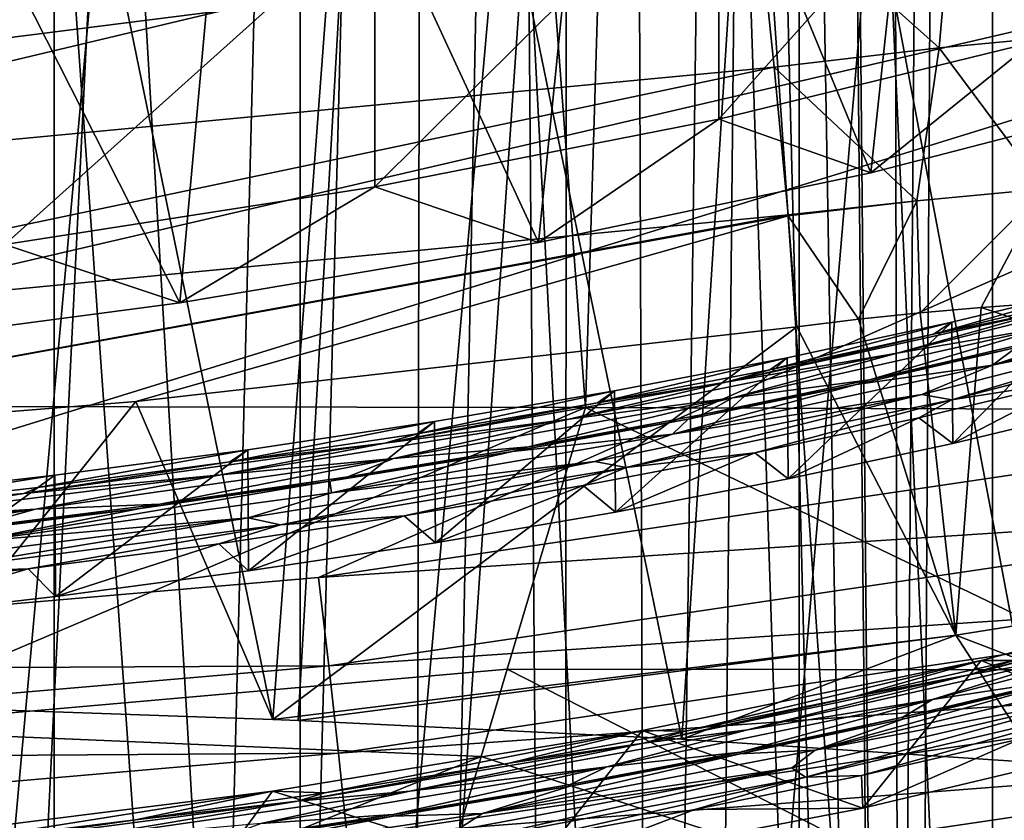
# Model space of a CAD drawing. Header units: metres. Extents: x -24 to 24, y -69 to 184.
# Tile 564 of 656: x 5.3 to 8.07, y 124.12 to 126.38. Entities that reach past the tile are written whole.
import ezdxf

# ---------------------------------------------------------------- set-up
doc = ezdxf.new("R2010")
doc.units = ezdxf.units.M
for name, color, linetype in [('1052', 7, 'CONTINUOUS'), ('1103', 7, 'CONTINUOUS'), ('1252', 7, 'CONTINUOUS'), ('1525', 7, 'CONTINUOUS'), ('1772', 7, 'CONTINUOUS'), ('1880', 7, 'CONTINUOUS'), ('2529', 7, 'CONTINUOUS'), ('3485', 7, 'CONTINUOUS'), ('367', 7, 'CONTINUOUS'), ('369', 7, 'CONTINUOUS'), ('371', 7, 'CONTINUOUS'), ('373', 7, 'CONTINUOUS'), ('383', 7, 'CONTINUOUS'), ('384', 7, 'CONTINUOUS'), ('3965', 2, 'CONTINUOUS'), ('3966', 2, 'CONTINUOUS'), ('3979', 7, 'CONTINUOUS'), ('405', 7, 'CONTINUOUS'), ('406', 7, 'CONTINUOUS'), ('421', 2, 'CONTINUOUS'), ('422', 2, 'CONTINUOUS'), ('434', 7, 'CONTINUOUS'), ('473', 7, 'CONTINUOUS'), ('487', 7, 'CONTINUOUS'), ('554', 2, 'CONTINUOUS'), ('563', 2, 'CONTINUOUS')]:
    doc.layers.add(name, color=color, linetype=linetype)

msp = doc.modelspace()

# ---------------------------------------------------------------- linework, layer by layer
at = {"layer": '1052'}
for points in [[(7.266939, 126.869295, 213.231569), (8.149362, 127.085638, 214.038973), (7.26694, 126.096554, 213.438626)], [(7.26694, 126.096554, 213.438626), (8.149362, 127.085638, 214.038973), (8.149369, 126.312899, 214.246035)], [(6.299234, 125.90616, 212.728066), (7.266939, 126.869295, 213.231569), (7.26694, 126.096554, 213.438626)], [(6.299244, 126.678903, 212.521017), (7.266939, 126.869295, 213.231569), (6.299234, 125.90616, 212.728066)], [(5.257824, 126.516729, 211.915777), (6.299244, 126.678903, 212.521017), (5.25783, 125.743989, 212.122836)], [(5.25783, 125.743989, 212.122836), (6.299244, 126.678903, 212.521017), (6.299234, 125.90616, 212.728066)]]:
    msp.add_3dface(points, dxfattribs=at)
at = {"layer": '1103'}
for points in [[(7.26694, 126.096554, 213.438626), (8.149369, 126.312899, 214.246035), (7.695002, 125.945543, 213.488489)], [(7.695002, 125.945543, 213.488489), (8.149369, 126.312899, 214.246035), (8.546165, 126.16584, 214.31065)], [(6.299234, 125.90616, 212.728066), (7.26694, 126.096554, 213.438626), (6.75953, 125.74948, 212.756771)], [(6.75953, 125.74948, 212.756771), (7.26694, 126.096554, 213.438626), (7.695002, 125.945543, 213.488489)], [(5.25783, 125.743989, 212.122836), (6.299234, 125.90616, 212.728066), (5.75, 125.579799, 212.123514)], [(5.75, 125.579799, 212.123514), (6.299234, 125.90616, 212.728066), (6.75953, 125.74948, 212.756771)], [(4.677471, 125.438359, 211.595654), (5.25783, 125.743989, 212.122836), (5.75, 125.579799, 212.123514)]]:
    msp.add_3dface(points, dxfattribs=at)
at = {"layer": '1252'}
for points in [[(8.268644, 125.360831, 214.374062), (7.926107, 125.184002, 213.913978), (7.830193, 125.25599, 213.948915)], [(8.366801, 125.290069, 214.343794), (7.926107, 125.184002, 213.913978), (8.268644, 125.360831, 214.374062)], [(7.830193, 125.25599, 213.948915), (7.462113, 125.084179, 213.508008), (7.368963, 125.157422, 213.547745)], [(7.926107, 125.184002, 213.913978), (7.462113, 125.084179, 213.508008), (7.830193, 125.25599, 213.948915)], [(7.368963, 125.157422, 213.547745), (6.976066, 124.990867, 213.126968), (6.885731, 125.065346, 213.171144)], [(7.462113, 125.084179, 213.508008), (6.976066, 124.990867, 213.126968), (7.368963, 125.157422, 213.547745)], [(6.885731, 125.065346, 213.171144), (6.469414, 124.904344, 212.772006), (6.38139, 124.979875, 212.820039)], [(6.976066, 124.990867, 213.126968), (6.469414, 124.904344, 212.772006), (6.885731, 125.065346, 213.171144)], [(6.38139, 124.979875, 212.820039), (5.943833, 124.824887, 212.444282), (5.859691, 124.901622, 212.49697)], [(6.469414, 124.904344, 212.772006), (5.943833, 124.824887, 212.444282), (6.38139, 124.979875, 212.820039)], [(5.859691, 124.901622, 212.49697), (5.400585, 124.752809, 212.14455), (5.323009, 124.831094, 212.202802)], [(5.943833, 124.824887, 212.444282), (5.400585, 124.752809, 212.14455), (5.859691, 124.901622, 212.49697)], [(5.323009, 124.831094, 212.202802), (4.841369, 124.68866, 211.873678), (4.767306, 124.767933, 211.935548)], [(5.400585, 124.752809, 212.14455), (4.841369, 124.68866, 211.873678), (5.323009, 124.831094, 212.202802)], [(8.116537, 124.352368, 214.481402), (7.673042, 124.15741, 213.9472), (7.66933, 124.249577, 214.064114)], [(8.523763, 124.360098, 214.768814), (7.673042, 124.15741, 213.9472), (8.116537, 124.352368, 214.481402)], [(7.66933, 124.249577, 214.064114), (7.673042, 124.15741, 213.9472), (7.199764, 124.153204, 213.67121)], [(7.199764, 124.153204, 213.67121), (6.739153, 123.978367, 213.216048), (6.708742, 124.063432, 213.303421)], [(7.673042, 124.15741, 213.9472), (6.739153, 123.978367, 213.216048), (7.199764, 124.153204, 213.67121)]]:
    msp.add_3dface(points, dxfattribs=at)
at = {"layer": '1525'}
for points in [[(8.10431, 125.454027, 214.270885), (7.654748, 125.349937, 213.847991), (7.691688, 125.362882, 213.879725)], [(8.136947, 125.46689, 214.302167), (8.10431, 125.454027, 214.270885), (7.691688, 125.362882, 213.879725)], [(7.691688, 125.362882, 213.879725), (7.654748, 125.349937, 213.847991), (7.222504, 125.265085, 213.481006)], [(7.654748, 125.349937, 213.847991), (7.181121, 125.252153, 213.449195), (7.222504, 125.265085, 213.481006)], [(7.181121, 125.252153, 213.449195), (6.686172, 125.161209, 213.076825), (6.731906, 125.174, 213.10819)], [(7.222504, 125.265085, 213.481006), (7.181121, 125.252153, 213.449195), (6.731906, 125.174, 213.10819)], [(6.731906, 125.174, 213.10819), (6.686172, 125.161209, 213.076825), (6.222803, 125.09011, 212.763207)], [(6.686172, 125.161209, 213.076825), (6.172523, 125.077541, 212.73256), (6.222803, 125.09011, 212.763207)], [(6.222803, 125.09011, 212.763207), (6.172523, 125.077541, 212.73256), (5.69364, 125.013266, 212.44491)], [(6.172523, 125.077541, 212.73256), (5.638541, 125.001004, 212.415253), (5.69364, 125.013266, 212.44491)], [(5.638541, 125.001004, 212.415253), (5.087597, 124.932262, 212.12702), (5.147128, 124.944044, 212.155064)], [(5.69364, 125.013266, 212.44491), (5.638541, 125.001004, 212.415253), (5.147128, 124.944044, 212.155064)]]:
    msp.add_3dface(points, dxfattribs=at)
at = {"layer": '1772'}
for points in [[(7.871984, 125.49119, 213.926995), (8.363898, 125.631011, 214.249252), (8.310562, 125.597172, 214.356744)], [(7.92309, 125.524997, 213.819639), (8.363898, 125.631011, 214.249252), (7.871984, 125.49119, 213.926995)], [(7.410476, 125.391569, 213.521574), (7.92309, 125.524997, 213.819639), (7.871984, 125.49119, 213.926995)], [(7.45929, 125.425287, 213.414117), (7.92309, 125.524997, 213.819639), (7.410476, 125.391569, 213.521574)], [(6.925856, 125.298284, 213.140372), (7.45929, 125.425287, 213.414117), (7.410476, 125.391569, 213.521574)], [(6.973442, 125.332072, 213.03347), (7.45929, 125.425287, 213.414117), (6.925856, 125.298284, 213.140372)], [(6.417942, 125.211414, 212.783694), (6.973442, 125.332072, 213.03347), (6.925856, 125.298284, 213.140372)], [(6.466734, 125.245595, 212.678681), (6.973442, 125.332072, 213.03347), (6.417942, 125.211414, 212.783694)], [(5.891115, 125.13177, 212.454865), (6.466734, 125.245595, 212.678681), (6.417942, 125.211414, 212.783694)], [(5.941193, 125.166194, 212.35118), (6.466734, 125.245595, 212.678681), (5.891115, 125.13177, 212.454865)], [(5.350072, 125.06005, 212.156354), (5.941193, 125.166194, 212.35118), (5.891115, 125.13177, 212.454865)], [(5.398406, 125.094221, 212.051869), (5.941193, 125.166194, 212.35118), (5.350072, 125.06005, 212.156354)], [(4.790362, 124.995996, 211.885515), (5.398406, 125.094221, 212.051869), (5.350072, 125.06005, 212.156354)], [(4.839274, 125.030119, 211.781178), (5.398406, 125.094221, 212.051869), (4.790362, 124.995996, 211.885515)], [(8.005892, 124.573266, 214.156957), (8.863854, 124.796315, 215.058797), (8.09657, 124.573215, 214.40131)], [(7.051152, 124.375516, 213.351675), (8.005892, 124.573266, 214.156957), (7.173877, 124.373918, 213.59026)], [(7.173877, 124.373918, 213.59026), (8.005892, 124.573266, 214.156957), (7.646749, 124.470404, 213.983695)], [(7.646749, 124.470404, 213.983695), (8.005892, 124.573266, 214.156957), (8.09657, 124.573215, 214.40131)], [(6.011203, 124.205453, 212.652696), (7.051152, 124.375516, 213.351675), (6.158706, 124.200208, 212.877048)], [(6.158706, 124.200208, 212.877048), (7.051152, 124.375516, 213.351675), (6.677267, 124.283702, 213.220766)], [(6.677267, 124.283702, 213.220766), (7.051152, 124.375516, 213.351675), (7.173877, 124.373918, 213.59026)], [(4.898601, 124.065705, 212.068296), (6.011203, 124.205453, 212.652696), (5.074133, 124.056477, 212.27832)], [(5.074133, 124.056477, 212.27832), (6.011203, 124.205453, 212.652696), (5.624901, 124.124478, 212.563382)], [(5.624901, 124.124478, 212.563382), (6.011203, 124.205453, 212.652696), (6.158706, 124.200208, 212.877048)]]:
    msp.add_3dface(points, dxfattribs=at)
at = {"layer": '1880'}
for points in [[(7.769762, 125.438073, 213.909899), (8.619277, 125.651225, 214.773588), (8.19593, 125.512479, 214.346887)], [(7.769762, 125.438073, 213.909899), (8.186606, 125.555738, 214.273051), (8.619277, 125.651225, 214.773588)], [(7.871984, 125.49119, 213.926995), (8.310562, 125.597172, 214.356744), (8.186606, 125.555738, 214.273051)], [(7.28826, 125.355958, 213.46058), (8.186606, 125.555738, 214.273051), (7.769762, 125.438073, 213.909899)], [(7.28826, 125.355958, 213.46058), (7.871984, 125.49119, 213.926995), (8.186606, 125.555738, 214.273051)], [(7.305451, 125.312662, 213.534285), (7.769762, 125.438073, 213.909899), (8.19593, 125.512479, 214.346887)], [(7.691688, 125.362882, 213.879725), (7.305451, 125.312662, 213.534285), (8.19593, 125.512479, 214.346887)], [(8.136947, 125.46689, 214.302167), (7.691688, 125.362882, 213.879725), (8.19593, 125.512479, 214.346887)], [(7.410476, 125.391569, 213.521574), (7.871984, 125.49119, 213.926995), (7.28826, 125.355958, 213.46058)], [(6.845078, 125.252333, 213.151836), (7.769762, 125.438073, 213.909899), (7.305451, 125.312662, 213.534285)], [(6.845078, 125.252333, 213.151836), (7.28826, 125.355958, 213.46058), (7.769762, 125.438073, 213.909899)], [(6.925856, 125.298284, 213.140372), (7.410476, 125.391569, 213.521574), (7.28826, 125.355958, 213.46058)], [(7.691688, 125.362882, 213.879725), (7.222504, 125.265085, 213.481006), (7.305451, 125.312662, 213.534285)], [(6.327272, 125.18516, 212.760579), (7.28826, 125.355958, 213.46058), (6.845078, 125.252333, 213.151836)], [(6.327272, 125.18516, 212.760579), (6.925856, 125.298284, 213.140372), (7.28826, 125.355958, 213.46058)], [(6.351871, 125.141527, 212.832968), (6.845078, 125.252333, 213.151836), (7.305451, 125.312662, 213.534285)], [(6.731906, 125.174, 213.10819), (6.351871, 125.141527, 212.832968), (7.305451, 125.312662, 213.534285)], [(7.222504, 125.265085, 213.481006), (6.731906, 125.174, 213.10819), (7.305451, 125.312662, 213.534285)], [(6.417942, 125.211414, 212.783694), (6.925856, 125.298284, 213.140372), (6.327272, 125.18516, 212.760579)], [(5.865482, 125.09573, 212.50684), (6.845078, 125.252333, 213.151836), (6.351871, 125.141527, 212.832968)], [(5.865482, 125.09573, 212.50684), (6.327272, 125.18516, 212.760579), (6.845078, 125.252333, 213.151836)], [(5.891115, 125.13177, 212.454865), (6.417942, 125.211414, 212.783694), (6.327272, 125.18516, 212.760579)], [(5.311023, 125.043117, 212.17073), (6.327272, 125.18516, 212.760579), (5.865482, 125.09573, 212.50684)], [(5.311023, 125.043117, 212.17073), (5.891115, 125.13177, 212.454865), (6.327272, 125.18516, 212.760579)], [(6.731906, 125.174, 213.10819), (6.222803, 125.09011, 212.763207), (6.351871, 125.141527, 212.832968)], [(5.34371, 124.999014, 212.241461), (5.865482, 125.09573, 212.50684), (6.351871, 125.141527, 212.832968)], [(5.69364, 125.013266, 212.44491), (5.34371, 124.999014, 212.241461), (6.351871, 125.141527, 212.832968)], [(6.222803, 125.09011, 212.763207), (5.69364, 125.013266, 212.44491), (6.351871, 125.141527, 212.832968)], [(5.350072, 125.06005, 212.156354), (5.891115, 125.13177, 212.454865), (5.311023, 125.043117, 212.17073)], [(4.826918, 124.966807, 211.966003), (5.865482, 125.09573, 212.50684), (5.34371, 124.999014, 212.241461)], [(4.826918, 124.966807, 211.966003), (5.311023, 125.043117, 212.17073), (5.865482, 125.09573, 212.50684)], [(4.790362, 124.995996, 211.885515), (5.350072, 125.06005, 212.156354), (5.311023, 125.043117, 212.17073)], [(4.227766, 124.928717, 211.682399), (5.311023, 125.043117, 212.17073), (4.826918, 124.966807, 211.966003)], [(4.227766, 124.928717, 211.682399), (4.790362, 124.995996, 211.885515), (5.311023, 125.043117, 212.17073)], [(4.269742, 124.883926, 211.750882), (4.826918, 124.966807, 211.966003), (5.34371, 124.999014, 212.241461)], [(4.586783, 124.882981, 211.895346), (4.269742, 124.883926, 211.750882), (5.34371, 124.999014, 212.241461)], [(5.147128, 124.944044, 212.155064), (4.586783, 124.882981, 211.895346), (5.34371, 124.999014, 212.241461)], [(5.69364, 125.013266, 212.44491), (5.147128, 124.944044, 212.155064), (5.34371, 124.999014, 212.241461)], [(7.971476, 124.532962, 214.32217), (8.806809, 124.752855, 215.211777), (8.235859, 124.578322, 214.620531)], [(7.971476, 124.532962, 214.32217), (8.523125, 124.682328, 214.843013), (8.806809, 124.752855, 215.211777)], [(7.869147, 124.463149, 214.288162), (8.708112, 124.679534, 215.164314), (8.22001, 124.516894, 214.646414)], [(7.869147, 124.463149, 214.288162), (8.235859, 124.578322, 214.620531), (8.708112, 124.679534, 215.164314)], [(8.09657, 124.573215, 214.40131), (8.523125, 124.682328, 214.843013), (7.971476, 124.532962, 214.32217)], [(7.348419, 124.37755, 213.804348), (8.235859, 124.578322, 214.620531), (7.869147, 124.463149, 214.288162)], [(7.348419, 124.37755, 213.804348), (7.971476, 124.532962, 214.32217), (8.235859, 124.578322, 214.620531)], [(7.646749, 124.470404, 213.983695), (8.09657, 124.573215, 214.40131), (7.971476, 124.532962, 214.32217)], [(7.055308, 124.340147, 213.536592), (7.971476, 124.532962, 214.32217), (7.348419, 124.37755, 213.804348)], [(7.055308, 124.340147, 213.536592), (7.646749, 124.470404, 213.983695), (7.971476, 124.532962, 214.32217)], [(7.7851, 124.412984, 214.224681), (7.869147, 124.463149, 214.288162), (8.22001, 124.516894, 214.646414)], [(6.951962, 124.273885, 213.516337), (7.869147, 124.463149, 214.288162), (7.32727, 124.315208, 213.826369)], [(6.951962, 124.273885, 213.516337), (7.348419, 124.37755, 213.804348), (7.869147, 124.463149, 214.288162)], [(7.173877, 124.373918, 213.59026), (7.646749, 124.470404, 213.983695), (7.055308, 124.340147, 213.536592)], [(7.32727, 124.315208, 213.826369), (7.869147, 124.463149, 214.288162), (7.7851, 124.412984, 214.224681)], [(6.397159, 124.205337, 213.098925), (7.348419, 124.37755, 213.804348), (6.951962, 124.273885, 213.516337)], [(6.397159, 124.205337, 213.098925), (7.055308, 124.340147, 213.536592), (7.348419, 124.37755, 213.804348)], [(6.677267, 124.283702, 213.220766), (7.173877, 124.373918, 213.59026), (7.055308, 124.340147, 213.536592)], [(6.081176, 124.176656, 212.86493), (7.055308, 124.340147, 213.536592), (6.397159, 124.205337, 213.098925)], [(6.081176, 124.176656, 212.86493), (6.677267, 124.283702, 213.220766), (7.055308, 124.340147, 213.536592)], [(6.848473, 124.223931, 213.453111), (6.951962, 124.273885, 213.516337), (7.32727, 124.315208, 213.826369)], [(6.158706, 124.200208, 212.877048), (6.677267, 124.283702, 213.220766), (6.081176, 124.176656, 212.86493)], [(5.978478, 124.113785, 212.85779), (6.951962, 124.273885, 213.516337), (6.350687, 124.139472, 213.106236)], [(5.978478, 124.113785, 212.85779), (6.397159, 124.205337, 213.098925), (6.951962, 124.273885, 213.516337)], [(6.350687, 124.139472, 213.106236), (6.951962, 124.273885, 213.516337), (6.848473, 124.223931, 213.453111)], [(5.39161, 124.061765, 212.503521), (6.397159, 124.205337, 213.098925), (5.978478, 124.113785, 212.85779)], [(5.39161, 124.061765, 212.503521), (6.081176, 124.176656, 212.86493), (6.397159, 124.205337, 213.098925)], [(5.624901, 124.124478, 212.563382), (6.158706, 124.200208, 212.877048), (6.081176, 124.176656, 212.86493)], [(5.049744, 124.041445, 212.300597), (6.081176, 124.176656, 212.86493), (5.39161, 124.061765, 212.503521)], [(5.049744, 124.041445, 212.300597), (5.624901, 124.124478, 212.563382), (6.081176, 124.176656, 212.86493)], [(5.834495, 124.061989, 212.785979), (5.978478, 124.113785, 212.85779), (6.350687, 124.139472, 213.106236)], [(5.074133, 124.056477, 212.27832), (5.624901, 124.124478, 212.563382), (5.049744, 124.041445, 212.300597)]]:
    msp.add_3dface(points, dxfattribs=at)
at = {"layer": '2529'}
for points in [[(8.857011, 125.624515, 215.100127), (8.68273, 125.536748, 214.881704), (8.037993, 125.403967, 214.208224)], [(8.529246, 125.564287, 214.717261), (8.857011, 125.624515, 215.100127), (8.037993, 125.403967, 214.208224)], [(8.10431, 125.454027, 214.270885), (8.529246, 125.564287, 214.717261), (8.037993, 125.403967, 214.208224)], [(8.68273, 125.536748, 214.881704), (7.839251, 125.321344, 214.00935), (8.037993, 125.403967, 214.208224)], [(8.68273, 125.536748, 214.881704), (7.923127, 125.306443, 214.066071), (7.839251, 125.321344, 214.00935)], [(8.760562, 125.524095, 214.946933), (7.923127, 125.306443, 214.066071), (8.68273, 125.536748, 214.881704)], [(8.760562, 125.524095, 214.946933), (8.268644, 125.360831, 214.374062), (7.923127, 125.306443, 214.066071)], [(7.654748, 125.349937, 213.847991), (8.10431, 125.454027, 214.270885), (8.037993, 125.403967, 214.208224)], [(8.037993, 125.403967, 214.208224), (7.839251, 125.321344, 214.00935), (7.137002, 125.209828, 213.417656)], [(7.654748, 125.349937, 213.847991), (8.037993, 125.403967, 214.208224), (7.137002, 125.209828, 213.417656)], [(8.268644, 125.360831, 214.374062), (7.830193, 125.25599, 213.948915), (7.923127, 125.306443, 214.066071)], [(7.181121, 125.252153, 213.449195), (7.654748, 125.349937, 213.847991), (7.137002, 125.209828, 213.417656)], [(7.839251, 125.321344, 214.00935), (6.918577, 125.133189, 213.24188), (7.137002, 125.209828, 213.417656)], [(7.839251, 125.321344, 214.00935), (7.006669, 125.115829, 213.289156), (6.918577, 125.133189, 213.24188)], [(7.923127, 125.306443, 214.066071), (7.006669, 125.115829, 213.289156), (7.839251, 125.321344, 214.00935)], [(7.923127, 125.306443, 214.066071), (7.368963, 125.157422, 213.547745), (7.006669, 125.115829, 213.289156)], [(7.830193, 125.25599, 213.948915), (7.368963, 125.157422, 213.547745), (7.923127, 125.306443, 214.066071)], [(6.686172, 125.161209, 213.076825), (7.181121, 125.252153, 213.449195), (7.137002, 125.209828, 213.417656)], [(7.137002, 125.209828, 213.417656), (6.918577, 125.133189, 213.24188), (6.177017, 125.044486, 212.738957)], [(6.686172, 125.161209, 213.076825), (7.137002, 125.209828, 213.417656), (6.177017, 125.044486, 212.738957)], [(6.172523, 125.077541, 212.73256), (6.686172, 125.161209, 213.076825), (6.177017, 125.044486, 212.738957)], [(7.368963, 125.157422, 213.547745), (6.885731, 125.065346, 213.171144), (7.006669, 125.115829, 213.289156)], [(6.918577, 125.133189, 213.24188), (5.942118, 124.974223, 212.587748), (6.177017, 125.044486, 212.738957)], [(6.918577, 125.133189, 213.24188), (6.033437, 124.954372, 212.625496), (5.942118, 124.974223, 212.587748)], [(7.006669, 125.115829, 213.289156), (6.033437, 124.954372, 212.625496), (6.918577, 125.133189, 213.24188)], [(7.006669, 125.115829, 213.289156), (6.38139, 124.979875, 212.820039), (6.033437, 124.954372, 212.625496)], [(6.885731, 125.065346, 213.171144), (6.38139, 124.979875, 212.820039), (7.006669, 125.115829, 213.289156)], [(6.172523, 125.077541, 212.73256), (6.177017, 125.044486, 212.738957), (5.161583, 124.907248, 212.167407)], [(5.638541, 125.001004, 212.415253), (6.172523, 125.077541, 212.73256), (5.161583, 124.907248, 212.167407)], [(6.177017, 125.044486, 212.738957), (5.942118, 124.974223, 212.587748), (5.161583, 124.907248, 212.167407)], [(5.087597, 124.932262, 212.12702), (5.638541, 125.001004, 212.415253), (5.161583, 124.907248, 212.167407)], [(5.942118, 124.974223, 212.587748), (4.90744, 124.843106, 212.03876), (5.161583, 124.907248, 212.167407)], [(5.942118, 124.974223, 212.587748), (5.002837, 124.820904, 212.067854), (4.90744, 124.843106, 212.03876)], [(6.033437, 124.954372, 212.625496), (5.002837, 124.820904, 212.067854), (5.942118, 124.974223, 212.587748)], [(6.38139, 124.979875, 212.820039), (5.859691, 124.901622, 212.49697), (6.033437, 124.954372, 212.625496)], [(6.033437, 124.954372, 212.625496), (5.323009, 124.831094, 212.202802), (5.002837, 124.820904, 212.067854)], [(5.859691, 124.901622, 212.49697), (5.323009, 124.831094, 212.202802), (6.033437, 124.954372, 212.625496)], [(5.323009, 124.831094, 212.202802), (4.767306, 124.767933, 211.935548), (5.002837, 124.820904, 212.067854)], [(8.406081, 124.526239, 214.845235), (7.538225, 124.320247, 214.009037), (8.220431, 124.512171, 214.64814)], [(8.406081, 124.526239, 214.845235), (8.350847, 124.475399, 214.775632), (7.538225, 124.320247, 214.009037)], [(8.220431, 124.512171, 214.64814), (7.538225, 124.320247, 214.009037), (7.785544, 124.408255, 214.226383)], [(8.350847, 124.475399, 214.775632), (7.473188, 124.270728, 213.944411), (7.538225, 124.320247, 214.009037)], [(8.350847, 124.475399, 214.775632), (7.511735, 124.244871, 213.956745), (7.473188, 124.270728, 213.944411)], [(8.388179, 124.450487, 214.791507), (7.511735, 124.244871, 213.956745), (8.350847, 124.475399, 214.775632)], [(8.388179, 124.450487, 214.791507), (7.66933, 124.249577, 214.064114), (7.511735, 124.244871, 213.956745)], [(8.116537, 124.352368, 214.481402), (7.66933, 124.249577, 214.064114), (8.388179, 124.450487, 214.791507)], [(7.785544, 124.408255, 214.226383), (7.538225, 124.320247, 214.009037), (7.327722, 124.310469, 213.828036)], [(7.538225, 124.320247, 214.009037), (6.601659, 124.14219, 213.280886), (7.327722, 124.310469, 213.828036)], [(7.538225, 124.320247, 214.009037), (7.473188, 124.270728, 213.944411), (6.601659, 124.14219, 213.280886)], [(7.327722, 124.310469, 213.828036), (6.601659, 124.14219, 213.280886), (6.84892, 124.219182, 213.454734)], [(7.473188, 124.270728, 213.944411), (6.528365, 124.094373, 213.222833), (6.601659, 124.14219, 213.280886)], [(7.473188, 124.270728, 213.944411), (6.567466, 124.067514, 213.231353), (6.528365, 124.094373, 213.222833)], [(7.511735, 124.244871, 213.956745), (6.567466, 124.067514, 213.231353), (7.473188, 124.270728, 213.944411)], [(7.511735, 124.244871, 213.956745), (6.708742, 124.063432, 213.303421), (6.567466, 124.067514, 213.231353)], [(7.199764, 124.153204, 213.67121), (6.708742, 124.063432, 213.303421), (7.511735, 124.244871, 213.956745)], [(7.66933, 124.249577, 214.064114), (7.199764, 124.153204, 213.67121), (7.511735, 124.244871, 213.956745)], [(6.84892, 124.219182, 213.454734), (6.601659, 124.14219, 213.280886), (6.351127, 124.134713, 213.10782)], [(6.601659, 124.14219, 213.280886), (5.611504, 123.99297, 212.664177), (6.351127, 124.134713, 213.10782)], [(6.601659, 124.14219, 213.280886), (6.528365, 124.094373, 213.222833), (5.611504, 123.99297, 212.664177)], [(6.351127, 124.134713, 213.10782), (5.611504, 123.99297, 212.664177), (5.834937, 124.057222, 212.787531)]]:
    msp.add_3dface(points, dxfattribs=at)
at = {"layer": '3485'}
for points in [[(5.590402, 127.46607, 232.845431), (4.417489, 127.606514, 233.369576), (4.914055, 120.002389, 235.188682)], [(5.590402, 127.46607, 232.845431), (4.914055, 120.002389, 235.188682), (6.038016, 119.851904, 234.627063)], [(6.697815, 127.293617, 232.201826), (5.590402, 127.46607, 232.845431), (6.038016, 119.851904, 234.627063)], [(6.697815, 127.293617, 232.201826), (6.038016, 119.851904, 234.627063), (7.094201, 119.671444, 233.953578)], [(7.726599, 127.091202, 231.446404), (6.697815, 127.293617, 232.201826), (7.094201, 119.671444, 233.953578)], [(7.726599, 127.091202, 231.446404), (7.094201, 119.671444, 233.953578), (8.070723, 119.463028, 233.175758)], [(8.664734, 126.861202, 230.588033), (7.726599, 127.091202, 231.446404), (8.070723, 119.463028, 233.175758)], [(8.664734, 126.861202, 230.588033), (8.070723, 119.463028, 233.175758), (8.956397, 119.229041, 232.302506)]]:
    msp.add_3dface(points, dxfattribs=at)
at = {"layer": '367'}
for points in [[(3.255157, 145.2, -24.030532), (5.396133, 145.2, -23.642002), (3.257662, 53.355876, -24.030192)], [(5.396133, 145.2, -23.642002), (3.255157, -68.3, -24.030532), (3.445987, 52.023566, -24.00391)], [(5.396133, -68.3, -23.642002), (3.255157, -68.3, -24.030532), (5.396133, 145.2, -23.642002)], [(3.257662, 53.355876, -24.030192), (5.396133, 145.2, -23.642002), (3.38266, 52.923841, -24.012916)], [(3.38266, 52.923841, -24.012916), (5.396133, 145.2, -23.642002), (3.445989, 52.476403, -24.003909)], [(3.445989, 52.476403, -24.003909), (5.396133, 145.2, -23.642002), (3.445987, 52.023566, -24.00391)], [(7.493662, 145.2, -23.063121), (5.396133, -68.3, -23.642002), (5.396133, 145.2, -23.642002)], [(7.493662, -68.3, -23.063121), (5.396133, -68.3, -23.642002), (7.493662, 145.2, -23.063121)], [(9.530857, 145.2, -22.298548), (7.493662, -68.3, -23.063121), (7.493662, 145.2, -23.063121)], [(9.530857, -68.3, -22.298548), (7.493662, -68.3, -23.063121), (9.530857, 145.2, -22.298548)]]:
    msp.add_3dface(points, dxfattribs=at)
at = {"layer": '369'}
for points in [[(5.396133, 145.2, 23.642002), (3.255157, 145.2, 24.030532), (4.959008, 125.287839, 23.737539)], [(6.892024, 125.285104, 23.25), (5.396133, 145.2, 23.642002), (4.959008, 125.287839, 23.737539)], [(7.493662, 145.2, 23.063121), (5.396133, 145.2, 23.642002), (6.892024, 125.285104, 23.25)], [(8.498087, 125.279155, 22.712222), (7.493662, 145.2, 23.063121), (6.892024, 125.285104, 23.25)], [(9.530857, 145.2, 22.298548), (7.493662, 145.2, 23.063121), (8.498087, 125.279155, 22.712222)]]:
    msp.add_3dface(points, dxfattribs=at)
at = {"layer": '371'}
for points in [[(8.006147, 125.567037, 237.073273), (7.834368, 125.551728, 237.106592), (7.934967, 124.6443, 233.760927)], [(9.849627, 124.949468, 233.719979), (8.006147, 125.567037, 237.073273), (7.934967, 124.6443, 233.760927)], [(8.17486, 125.579229, 237.028728), (8.006147, 125.567037, 237.073273), (9.849627, 124.949468, 233.719979)], [(7.660863, 125.533441, 237.128459), (7.486995, 125.512337, 237.138757), (7.934967, 124.6443, 233.760927)], [(7.834368, 125.551728, 237.106592), (7.660863, 125.533441, 237.128459), (7.934967, 124.6443, 233.760927)], [(7.486995, 125.512337, 237.138757), (5.625835, 125.301954, 237.180771), (6.012335, 124.406606, 233.798058)], [(7.934967, 124.6443, 233.760927), (7.486995, 125.512337, 237.138757), (6.012335, 124.406606, 233.798058)], [(5.625835, 125.301954, 237.180771), (3.758695, 125.151525, 237.21091), (4.940353, 124.444049, 234.3435)], [(6.012335, 124.406606, 233.798058), (5.625835, 125.301954, 237.180771), (4.940353, 124.444049, 234.3435)], [(9.849627, 124.949468, 233.719979), (7.934967, 124.6443, 233.760927), (9.083015, 124.203381, 231.312467)], [(7.934967, 124.6443, 233.760927), (6.012335, 124.406606, 233.798058), (6.083271, 124.403701, 233.757145)], [(7.163106, 124.351339, 233.051276), (7.934967, 124.6443, 233.760927), (6.083271, 124.403701, 233.757145)], [(8.167149, 124.28521, 232.233273), (7.934967, 124.6443, 233.760927), (7.163106, 124.351339, 233.051276)], [(9.083015, 124.203381, 231.312467), (7.934967, 124.6443, 233.760927), (8.167149, 124.28521, 232.233273)]]:
    msp.add_3dface(points, dxfattribs=at)
at = {"layer": '373'}
for points in [[(6.468189, 146.382367, 240.147825), (0.425551, 117.362268, 33.359767), (0, 146.423799, 240.142002)], [(0.998602, 117.359051, 33.34274), (0.425551, 117.362268, 33.359767), (6.468189, 146.382367, 240.147825)], [(1.280676, 117.356515, 33.329314), (0.998602, 117.359051, 33.34274), (6.468189, 146.382367, 240.147825)], [(2.134459, 117.345, 33.268336), (1.280676, 117.356515, 33.329314), (6.468189, 146.382367, 240.147825)], [(2.982663, 117.327808, 33.17719), (2.134459, 117.345, 33.268336), (6.468189, 146.382367, 240.147825)], [(3.670868, 117.309653, 33.080915), (2.982663, 117.327808, 33.17719), (6.468189, 146.382367, 240.147825)], [(4.3582, 117.287684, 32.964252), (3.670868, 117.309653, 33.080915), (6.468189, 146.382367, 240.147825)], [(5.043633, 117.261925, 32.827272), (4.3582, 117.287684, 32.964252), (6.468189, 146.382367, 240.147825)], [(5.726058, 117.232416, 32.670117), (5.043633, 117.261925, 32.827272), (6.468189, 146.382367, 240.147825)], [(6.404384, 117.199211, 32.492982), (5.726058, 117.232416, 32.670117), (6.468189, 146.382367, 240.147825)], [(6.971481, 146.373703, 240.134782), (6.404384, 117.199211, 32.492982), (6.468189, 146.382367, 240.147825)], [(7.077552, 117.162377, 32.296107), (6.404384, 117.199211, 32.492982), (6.971481, 146.373703, 240.134782)], [(7.474088, 146.360636, 240.093983), (7.077552, 117.162377, 32.296107), (6.971481, 146.373703, 240.134782)], [(7.744492, 117.121991, 32.079788), (7.077552, 117.162377, 32.296107), (7.474088, 146.360636, 240.093983)], [(7.973852, 146.34323, 240.025613), (7.744492, 117.121991, 32.079788), (7.474088, 146.360636, 240.093983)], [(8.404031, 117.078155, 31.844411), (7.744492, 117.121991, 32.079788), (7.973852, 146.34323, 240.025613)], [(8.468643, 146.321564, 239.929914), (8.404031, 117.078155, 31.844411), (7.973852, 146.34323, 240.025613)]]:
    msp.add_3dface(points, dxfattribs=at)
at = {"layer": '383'}
for points in [[(3.6995, 126.412857, 239.756148), (3.726261, 125.892436, 238.959947), (7.37004, 126.759774, 239.686352)], [(7.37004, 126.759774, 239.686352), (3.726261, 125.892436, 238.959947), (7.423206, 126.242965, 238.88586)], [(3.726261, 125.892436, 238.959947), (3.746085, 125.47, 238.107513), (7.423206, 126.242965, 238.88586)], [(7.423206, 126.242965, 238.88586), (3.746085, 125.47, 238.107513), (7.46212, 125.827887, 238.038033)], [(3.746085, 125.47, 238.107513), (3.758695, 125.151525, 237.21091), (7.46212, 125.827887, 238.038033)], [(7.46212, 125.827887, 238.038033), (3.758695, 125.151525, 237.21091), (7.462441, 125.824208, 238.029234)], [(3.758695, 125.151525, 237.21091), (5.625835, 125.301954, 237.180771), (7.462441, 125.824208, 238.029234)], [(5.625835, 125.301954, 237.180771), (7.486995, 125.512337, 237.138757), (7.462441, 125.824208, 238.029234)]]:
    msp.add_3dface(points, dxfattribs=at)
at = {"layer": '384'}
for points in [[(8.491917, 126.878193, 239.544026), (7.93339, 126.825969, 239.644671), (8.347737, 126.340565, 238.768868)], [(7.93339, 126.825969, 239.644671), (7.37004, 126.759774, 239.686352), (7.887535, 126.297523, 238.851371)], [(8.347737, 126.340565, 238.768868), (7.93339, 126.825969, 239.644671), (7.887535, 126.297523, 238.851371)], [(7.37004, 126.759774, 239.686352), (7.423206, 126.242965, 238.88586), (7.887535, 126.297523, 238.851371)], [(8.347737, 126.340565, 238.768868), (7.887535, 126.297523, 238.851371), (8.182762, 125.900258, 237.938437)], [(7.887535, 126.297523, 238.851371), (7.423206, 126.242965, 238.88586), (7.824304, 125.866726, 238.002197)], [(8.182762, 125.900258, 237.938437), (7.887535, 126.297523, 238.851371), (7.824304, 125.866726, 238.002197)], [(7.423206, 126.242965, 238.88586), (7.46212, 125.827887, 238.038033), (7.824304, 125.866726, 238.002197)], [(7.834368, 125.551728, 237.106592), (8.182762, 125.900258, 237.938437), (7.824304, 125.866726, 238.002197)], [(7.834368, 125.551728, 237.106592), (8.006147, 125.567037, 237.073273), (8.182762, 125.900258, 237.938437)], [(8.006147, 125.567037, 237.073273), (8.17486, 125.579229, 237.028728), (8.182762, 125.900258, 237.938437)], [(7.46212, 125.827887, 238.038033), (7.462441, 125.824208, 238.029234), (7.824304, 125.866726, 238.002197)], [(7.462441, 125.824208, 238.029234), (7.660863, 125.533441, 237.128459), (7.824304, 125.866726, 238.002197)], [(7.660863, 125.533441, 237.128459), (7.834368, 125.551728, 237.106592), (7.824304, 125.866726, 238.002197)], [(7.486995, 125.512337, 237.138757), (7.660863, 125.533441, 237.128459), (7.462441, 125.824208, 238.029234)]]:
    msp.add_3dface(points, dxfattribs=at)
at = {"layer": '3965'}
for points in [[(7.926107, 125.184002, 213.913978), (8.363898, 125.631011, 214.249252), (7.92309, 125.524997, 213.819639)], [(7.926107, 125.184002, 213.913978), (8.366801, 125.290069, 214.343794), (8.363898, 125.631011, 214.249252)], [(7.462113, 125.084179, 213.508008), (7.92309, 125.524997, 213.819639), (7.45929, 125.425287, 213.414117)], [(7.462113, 125.084179, 213.508008), (7.926107, 125.184002, 213.913978), (7.92309, 125.524997, 213.819639)], [(6.976066, 124.990867, 213.126968), (7.45929, 125.425287, 213.414117), (6.973442, 125.332072, 213.03347)], [(6.976066, 124.990867, 213.126968), (7.462113, 125.084179, 213.508008), (7.45929, 125.425287, 213.414117)], [(6.469414, 124.904344, 212.772006), (6.973442, 125.332072, 213.03347), (6.466734, 125.245595, 212.678681)], [(6.469414, 124.904344, 212.772006), (6.976066, 124.990867, 213.126968), (6.973442, 125.332072, 213.03347)], [(5.943833, 124.824887, 212.444282), (6.466734, 125.245595, 212.678681), (5.941193, 125.166194, 212.35118)], [(5.943833, 124.824887, 212.444282), (6.469414, 124.904344, 212.772006), (6.466734, 125.245595, 212.678681)], [(5.400585, 124.752809, 212.14455), (5.941193, 125.166194, 212.35118), (5.398406, 125.094221, 212.051869)], [(5.400585, 124.752809, 212.14455), (5.943833, 124.824887, 212.444282), (5.941193, 125.166194, 212.35118)], [(4.841369, 124.68866, 211.873678), (5.398406, 125.094221, 212.051869), (4.839274, 125.030119, 211.781178)], [(4.841369, 124.68866, 211.873678), (5.400585, 124.752809, 212.14455), (5.398406, 125.094221, 212.051869)]]:
    msp.add_3dface(points, dxfattribs=at)
at = {"layer": '3966'}
for points in [[(8.764888, 128.170892, 214.03231), (7.908606, 127.936926, 213.159136), (8.546165, 126.16584, 214.31065)], [(7.908606, 127.936926, 213.159136), (6.959525, 127.728275, 212.38044), (7.695002, 125.945543, 213.488489)], [(7.908606, 127.936926, 213.159136), (7.695002, 125.945543, 213.488489), (8.546165, 126.16584, 214.31065)], [(6.959525, 127.728275, 212.38044), (5.928802, 127.547401, 211.705409), (6.75953, 125.74948, 212.756771)], [(6.959525, 127.728275, 212.38044), (6.75953, 125.74948, 212.756771), (7.695002, 125.945543, 213.488489)], [(5.928802, 127.547401, 211.705409), (4.828665, 127.396446, 211.142036), (5.75, 125.579799, 212.123514)], [(5.928802, 127.547401, 211.705409), (5.75, 125.579799, 212.123514), (6.75953, 125.74948, 212.756771)], [(4.828665, 127.396446, 211.142036), (4.677471, 125.438359, 211.595654), (5.75, 125.579799, 212.123514)]]:
    msp.add_3dface(points, dxfattribs=at)
at = {"layer": '3979'}
for points in [[(7.7851, 124.412984, 214.224681), (8.22001, 124.516894, 214.646414), (7.785544, 124.408255, 214.226383)], [(8.22001, 124.516894, 214.646414), (8.220431, 124.512171, 214.64814), (7.785544, 124.408255, 214.226383)], [(7.32727, 124.315208, 213.826369), (7.7851, 124.412984, 214.224681), (7.327722, 124.310469, 213.828036)], [(7.7851, 124.412984, 214.224681), (7.785544, 124.408255, 214.226383), (7.327722, 124.310469, 213.828036)], [(6.848473, 124.223931, 213.453111), (7.32727, 124.315208, 213.826369), (6.84892, 124.219182, 213.454734)], [(7.32727, 124.315208, 213.826369), (7.327722, 124.310469, 213.828036), (6.84892, 124.219182, 213.454734)], [(6.350687, 124.139472, 213.106236), (6.848473, 124.223931, 213.453111), (6.351127, 124.134713, 213.10782)], [(6.848473, 124.223931, 213.453111), (6.84892, 124.219182, 213.454734), (6.351127, 124.134713, 213.10782)], [(5.834495, 124.061989, 212.785979), (6.350687, 124.139472, 213.106236), (5.834937, 124.057222, 212.787531)], [(6.350687, 124.139472, 213.106236), (6.351127, 124.134713, 213.10782), (5.834937, 124.057222, 212.787531)]]:
    msp.add_3dface(points, dxfattribs=at)
at = {"layer": '405'}
for points in [[(8.425933, 124.546305, 22.774217), (6.892024, 125.285104, 23.25), (6.671597, 124.548893, 23.348314)], [(8.498087, 125.279155, 22.712222), (6.892024, 125.285104, 23.25), (8.425933, 124.546305, 22.774217)], [(8.145026, 123.798632, 22.980816), (6.671597, 124.548893, 23.348314), (6.597948, 124.302894, 23.395922)], [(8.425933, 124.546305, 22.774217), (6.671597, 124.548893, 23.348314), (8.145026, 123.798632, 22.980816)], [(6.446539, 123.798826, 23.517064), (8.145026, 123.798632, 22.980816), (6.597948, 124.302894, 23.395922)]]:
    msp.add_3dface(points, dxfattribs=at)
at = {"layer": '406'}
for points in [[(6.892024, 125.285104, 23.25), (4.959008, 125.287839, 23.737539), (4.762525, 124.38067, 23.829523)], [(6.671597, 124.548893, 23.348314), (6.892024, 125.285104, 23.25), (4.762525, 124.38067, 23.829523)], [(6.597948, 124.302894, 23.395922), (6.671597, 124.548893, 23.348314), (4.762525, 124.38067, 23.829523)], [(4.567193, 123.483877, 24.022401), (6.597948, 124.302894, 23.395922), (4.762525, 124.38067, 23.829523)], [(6.446539, 123.798826, 23.517064), (6.597948, 124.302894, 23.395922), (4.567193, 123.483877, 24.022401)]]:
    msp.add_3dface(points, dxfattribs=at)
at = {"layer": '421'}
for points in [[(6.012335, 124.406606, 233.798058), (4.940353, 124.444049, 234.3435), (5.143582, 128.628616, 233.127224)], [(6.012335, 124.406606, 233.798058), (5.143582, 128.628616, 233.127224), (6.315484, 128.467813, 232.527099)], [(6.083271, 124.403701, 233.757145), (6.012335, 124.406606, 233.798058), (6.315484, 128.467813, 232.527099)], [(7.163106, 124.351339, 233.051276), (6.083271, 124.403701, 233.757145), (6.315484, 128.467813, 232.527099)], [(7.163106, 124.351339, 233.051276), (6.315484, 128.467813, 232.527099), (7.413416, 128.275145, 231.80805)], [(8.167149, 124.28521, 232.233273), (7.163106, 124.351339, 233.051276), (7.413416, 128.275145, 231.80805)], [(8.167149, 124.28521, 232.233273), (7.413416, 128.275145, 231.80805), (8.424404, 128.052883, 230.978557)]]:
    msp.add_3dface(points, dxfattribs=at)
at = {"layer": '422'}
for points in [[(8.863854, 124.796315, 215.058797), (8.005892, 124.573266, 214.156957), (8.523763, 124.360098, 214.768814)], [(8.005892, 124.573266, 214.156957), (7.051152, 124.375516, 213.351675), (7.673042, 124.15741, 213.9472)], [(8.523763, 124.360098, 214.768814), (8.005892, 124.573266, 214.156957), (7.673042, 124.15741, 213.9472)], [(7.051152, 124.375516, 213.351675), (6.011203, 124.205453, 212.652696), (6.739153, 123.978367, 213.216048)], [(7.673042, 124.15741, 213.9472), (7.051152, 124.375516, 213.351675), (6.739153, 123.978367, 213.216048)], [(6.011203, 124.205453, 212.652696), (4.898601, 124.065705, 212.068296), (5.731862, 123.82482, 212.58294)], [(6.739153, 123.978367, 213.216048), (6.011203, 124.205453, 212.652696), (5.731862, 123.82482, 212.58294)]]:
    msp.add_3dface(points, dxfattribs=at)
at = {"layer": '434'}
for points in [[(3.305357, 142.081073, 235.75762), (5.87052, 113.573912, 33.132026), (6.610481, 142.024182, 235.649947)], [(4.892378, 113.61967, 33.362162), (5.87052, 113.573912, 33.132026), (3.305357, 142.081073, 235.75762)], [(5.87052, 113.573912, 33.132026), (6.835237, 113.520228, 32.861176), (6.610481, 142.024182, 235.649947)], [(6.610481, 142.024182, 235.649947), (6.835237, 113.520228, 32.861176), (6.840327, 142.018104, 235.634734)], [(6.835237, 113.520228, 32.861176), (7.787441, 113.458673, 32.549442), (6.840327, 142.018104, 235.634734)], [(6.840327, 142.018104, 235.634734), (7.787441, 113.458673, 32.549442), (7.069496, 142.009693, 235.603789)], [(7.069496, 142.009693, 235.603789), (7.787441, 113.458673, 32.549442), (7.296474, 141.99898, 235.557126)], [(7.296474, 141.99898, 235.557126), (7.787441, 113.458673, 32.549442), (7.519801, 141.986023, 235.494938)], [(7.519801, 141.986023, 235.494938), (7.787441, 113.458673, 32.549442), (7.738159, 141.970905, 235.417571)], [(7.738159, 141.970905, 235.417571), (7.787441, 113.458673, 32.549442), (7.950306, 141.953719, 235.325469)], [(7.787441, 113.458673, 32.549442), (8.725574, 113.389413, 32.197097), (7.950306, 141.953719, 235.325469)], [(7.950306, 141.953719, 235.325469), (8.725574, 113.389413, 32.197097), (8.155233, 141.934568, 235.219126)]]:
    msp.add_3dface(points, dxfattribs=at)
at = {"layer": '473'}
for points in [[(0, 124.461718, 208.020901), (0, 125.65869, 207.916179), (11.322727, 127.094211, 207.492959)], [(0, 125.65869, 207.916179), (0, 126.872209, 207.81001), (11.322727, 127.094211, 207.492959)], [(0, 124.461718, 208.020901), (11.322727, 127.094211, 207.492959), (3.073802, 124.541932, 207.933085)], [(3.073802, 124.541932, 207.933085), (11.322727, 127.094211, 207.492959), (6.140197, 124.807042, 207.829288)], [(11.322727, 127.094211, 207.492959), (9.178046, 125.256328, 207.710128), (6.140197, 124.807042, 207.829288)]]:
    msp.add_3dface(points, dxfattribs=at)
at = {"layer": '487'}
for points in [[(6.140197, 124.807042, 207.829288), (9.178046, 125.256328, 207.710128), (9.222205, 125.009671, 207.709529)], [(6.140197, 124.807042, 207.829288), (9.222205, 125.009671, 207.709529), (6.169351, 124.557921, 207.829259)], [(9.222205, 125.009671, 207.709529), (9.264036, 124.76625, 207.667261), (6.169351, 124.557921, 207.829259)], [(3.073802, 124.541932, 207.933085), (6.140197, 124.807042, 207.829288), (6.169351, 124.557921, 207.829259)], [(9.264036, 124.76625, 207.667261), (6.196607, 124.312115, 207.787465), (6.169351, 124.557921, 207.829259)], [(9.264036, 124.76625, 207.667261), (9.302371, 124.532858, 207.584502), (6.196607, 124.312115, 207.787465)], [(3.08787, 124.291255, 207.933547), (3.073802, 124.541932, 207.933085), (6.169351, 124.557921, 207.829259)], [(6.196607, 124.312115, 207.787465), (3.08787, 124.291255, 207.933547), (6.169351, 124.557921, 207.829259)], [(9.302371, 124.532858, 207.584502), (6.221188, 124.076493, 207.705073), (6.196607, 124.312115, 207.787465)], [(9.302371, 124.532858, 207.584502), (9.336141, 124.316009, 207.463563), (6.221188, 124.076493, 207.705073)], [(3.100432, 124.043941, 207.892147), (3.08787, 124.291255, 207.933547), (6.196607, 124.312115, 207.787465)], [(6.221188, 124.076493, 207.705073), (3.100432, 124.043941, 207.892147), (6.196607, 124.312115, 207.787465)], [(9.336141, 124.316009, 207.463563), (6.242405, 123.857644, 207.584389), (6.221188, 124.076493, 207.705073)], [(9.336141, 124.316009, 207.463563), (9.364404, 124.121754, 207.307818), (6.242405, 123.857644, 207.584389)]]:
    msp.add_3dface(points, dxfattribs=at)
at = {"layer": '554'}
for points in [[(6.088987, 117.5, -21.400625), (4.088427, 145.7, -21.871151), (4.088499, 117.5, -21.871138)], [(6.089002, 145.7, -21.400621), (4.088427, 145.7, -21.871151), (6.088987, 117.5, -21.400625)], [(8.03754, 117.5, -20.747541), (6.089002, 145.7, -21.400621), (6.088987, 117.5, -21.400625)], [(8.037627, 145.7, -20.747507), (6.089002, 145.7, -21.400621), (8.03754, 117.5, -20.747541)], [(9.917613, 117.5, -19.917416), (8.037627, 145.7, -20.747507), (8.03754, 117.5, -20.747541)], [(9.917678, 145.7, -19.917383), (8.037627, 145.7, -20.747507), (9.917613, 117.5, -19.917416)]]:
    msp.add_3dface(points, dxfattribs=at)
at = {"layer": '563'}
for points in [[(4.088427, 145.7, 21.871151), (6.089002, 145.7, 21.400621), (4.088499, 117.5, 21.871138)], [(4.088499, 117.5, 21.871138), (6.089002, 145.7, 21.400621), (6.088987, 117.5, 21.400625)], [(6.088987, 117.5, 21.400625), (8.037627, 145.7, 20.747507), (8.03754, 117.5, 20.747541)], [(6.089002, 145.7, 21.400621), (8.037627, 145.7, 20.747507), (6.088987, 117.5, 21.400625)], [(8.03754, 117.5, 20.747541), (8.037627, 145.7, 20.747507), (9.917613, 117.5, 19.917416)], [(8.037627, 145.7, 20.747507), (9.917678, 145.7, 19.917383), (9.917613, 117.5, 19.917416)]]:
    msp.add_3dface(points, dxfattribs=at)

doc.saveas('drawing.dxf')
